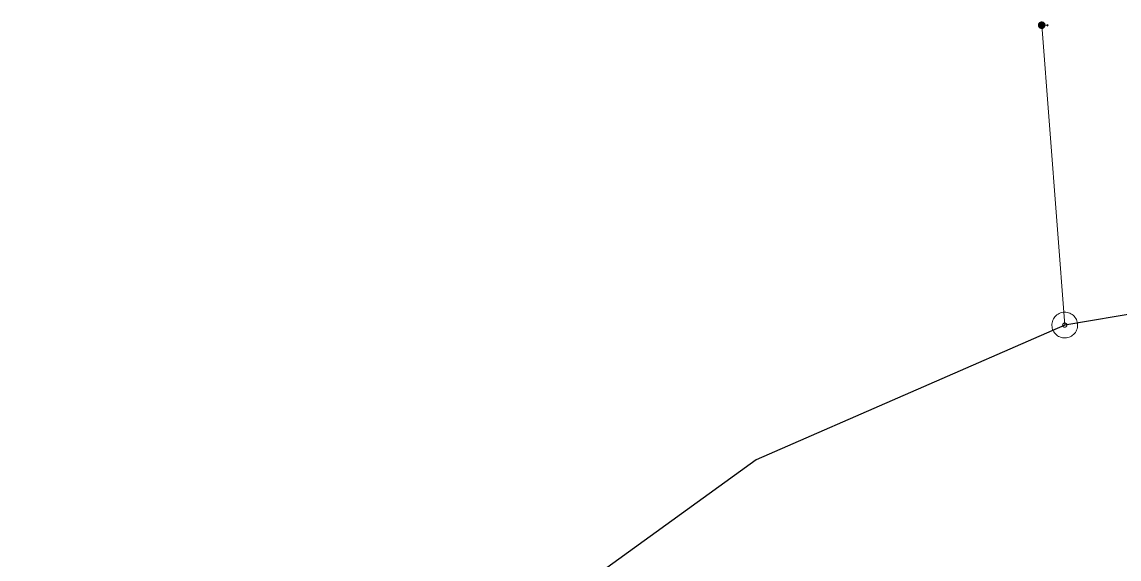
# Model space of a CAD drawing. Extents: x -687468 to -685917, y -974192 to -973456.
# Drawn here: x -686778.16 to -686735.55, y -973689.57 to -973668.72 of the extents above; entities that cross this region are included whole.
import ezdxf

# ---------------------------------------------------------------- set-up
doc = ezdxf.new("R2010")
doc.units = 0
doc.header["$LTSCALE"] = 0.27
for name, color, linetype, lineweight in [('14', 7, 'Continuous', 25), ('17', 7, 'Continuous', 25), ('47', 7, 'Continuous', 13), ('9', 7, 'Continuous', 13)]:
    doc.layers.add(name, color=color, linetype=linetype, lineweight=lineweight)

msp = doc.modelspace()

# ---------------------------------------------------------------- linework, layer by layer
at = {"layer": '14', "lineweight": 13}
msp.add_line((-686737.661, -973680.49), (-686738.557, -973668.85), dxfattribs=at)
at = {"layer": '17'}
msp.add_line((-686724.343, -973678.231), (-686737.661, -973680.49), dxfattribs=at)
msp.add_lwpolyline([(-686737.661, -973680.49), (-686749.647, -973685.721), (-686757.875, -973691.668), (-686763.192, -973697.859), (-686778.16, -973716.008)], dxfattribs=at)
at = {"layer": '47'}
for points in [[(-686737.596, -973680.985), (-686737.544, -973680.976), (-686737.494, -973680.961), (-686737.446, -973680.94), (-686737.4, -973680.916), (-686737.356, -973680.886), (-686737.317, -973680.852), (-686737.281, -973680.814), (-686737.249, -973680.772), (-686737.222, -973680.729), (-686737.199, -973680.681), (-686737.181, -973680.631), (-686737.17, -973680.581), (-686737.162, -973680.529), (-686737.161, -973680.477), (-686737.165, -973680.425), (-686737.174, -973680.373), (-686737.189, -973680.323), (-686737.21, -973680.274), (-686737.234, -973680.229), (-686737.264, -973680.185), (-686737.298, -973680.146), (-686737.336, -973680.109), (-686737.378, -973680.077), (-686737.422, -973680.05), (-686737.469, -973680.028), (-686737.519, -973680.01), (-686737.57, -973679.998), (-686737.621, -973679.991), (-686737.673, -973679.99), (-686737.725, -973679.994), (-686737.777, -973680.003), (-686737.827, -973680.018), (-686737.876, -973680.038), (-686737.921, -973680.063), (-686737.965, -973680.093), (-686738.005, -973680.126), (-686738.041, -973680.164), (-686738.073, -973680.206), (-686738.1, -973680.251), (-686738.122, -973680.298), (-686738.14, -973680.348), (-686738.153, -973680.398), (-686738.159, -973680.45), (-686738.16, -973680.502), (-686738.156, -973680.554), (-686738.147, -973680.606), (-686738.132, -973680.656), (-686738.112, -973680.704), (-686738.087, -973680.75), (-686738.057, -973680.794), (-686738.024, -973680.834), (-686737.986, -973680.869), (-686737.944, -973680.901), (-686737.9, -973680.928), (-686737.852, -973680.951), (-686737.802, -973680.969), (-686737.752, -973680.981), (-686737.7, -973680.988), (-686737.648, -973680.989)], [(-686737.65, -973680.571), (-686737.641, -973680.57), (-686737.633, -973680.567), (-686737.626, -973680.564), (-686737.618, -973680.56), (-686737.611, -973680.555), (-686737.604, -973680.549), (-686737.598, -973680.543), (-686737.593, -973680.536), (-686737.589, -973680.529), (-686737.585, -973680.521), (-686737.582, -973680.512), (-686737.58, -973680.504), (-686737.579, -973680.496), (-686737.578, -973680.488), (-686737.579, -973680.479), (-686737.58, -973680.47), (-686737.583, -973680.462), (-686737.586, -973680.455), (-686737.59, -973680.447), (-686737.595, -973680.44), (-686737.601, -973680.433), (-686737.607, -973680.427), (-686737.614, -973680.422), (-686737.622, -973680.417), (-686737.629, -973680.414), (-686737.638, -973680.411), (-686737.646, -973680.409), (-686737.654, -973680.408), (-686737.662, -973680.407), (-686737.671, -973680.408), (-686737.68, -973680.409), (-686737.688, -973680.412), (-686737.695, -973680.415), (-686737.703, -973680.419), (-686737.71, -973680.424), (-686737.717, -973680.429), (-686737.723, -973680.436), (-686737.728, -973680.443), (-686737.733, -973680.451), (-686737.736, -973680.458), (-686737.739, -973680.467), (-686737.741, -973680.475), (-686737.742, -973680.483), (-686737.743, -973680.491), (-686737.742, -973680.5), (-686737.741, -973680.509), (-686737.738, -973680.517), (-686737.735, -973680.524), (-686737.731, -973680.532), (-686737.726, -973680.539), (-686737.721, -973680.546), (-686737.714, -973680.552), (-686737.707, -973680.557), (-686737.7, -973680.561), (-686737.692, -973680.565), (-686737.683, -973680.568), (-686737.675, -973680.57), (-686737.667, -973680.571), (-686737.659, -973680.572)]]:
    msp.add_lwpolyline(points, close=True, dxfattribs=at)
at = {"layer": '9'}
msp.add_line((-686738.431, -973668.85), (-686738.305, -973668.85), dxfattribs=at)
for points in [[(-686738.557, -973668.976), (-686738.544, -973668.975), (-686738.531, -973668.973), (-686738.518, -973668.97), (-686738.506, -973668.965), (-686738.494, -973668.959), (-686738.483, -973668.952), (-686738.473, -973668.944), (-686738.463, -973668.934), (-686738.455, -973668.924), (-686738.448, -973668.913), (-686738.442, -973668.901), (-686738.437, -973668.889), (-686738.434, -973668.876), (-686738.432, -973668.863), (-686738.431, -973668.85), (-686738.431, -973668.837), (-686738.433, -973668.824), (-686738.436, -973668.811), (-686738.441, -973668.799), (-686738.447, -973668.787), (-686738.454, -973668.776), (-686738.462, -973668.766), (-686738.472, -973668.756), (-686738.482, -973668.748), (-686738.493, -973668.741), (-686738.505, -973668.735), (-686738.517, -973668.73), (-686738.53, -973668.727), (-686738.543, -973668.725), (-686738.556, -973668.723), (-686738.569, -973668.724), (-686738.582, -973668.726), (-686738.595, -973668.729), (-686738.607, -973668.734), (-686738.619, -973668.74), (-686738.63, -973668.747), (-686738.64, -973668.755), (-686738.65, -973668.765), (-686738.658, -973668.775), (-686738.665, -973668.786), (-686738.671, -973668.798), (-686738.676, -973668.81), (-686738.679, -973668.823), (-686738.681, -973668.836), (-686738.683, -973668.849), (-686738.682, -973668.862), (-686738.68, -973668.875), (-686738.677, -973668.888), (-686738.672, -973668.9), (-686738.666, -973668.912), (-686738.659, -973668.923), (-686738.651, -973668.933), (-686738.641, -973668.943), (-686738.631, -973668.951), (-686738.62, -973668.958), (-686738.608, -973668.964), (-686738.596, -973668.969), (-686738.583, -973668.972), (-686738.57, -973668.974)], [(-686738.557, -973668.956), (-686738.546, -973668.956), (-686738.535, -973668.954), (-686738.524, -973668.951), (-686738.514, -973668.947), (-686738.504, -973668.942), (-686738.495, -973668.936), (-686738.486, -973668.929), (-686738.478, -973668.921), (-686738.471, -973668.912), (-686738.465, -973668.903), (-686738.46, -973668.893), (-686738.456, -973668.883), (-686738.453, -973668.872), (-686738.451, -973668.861), (-686738.451, -973668.85), (-686738.45, -973668.839), (-686738.452, -973668.828), (-686738.455, -973668.817), (-686738.459, -973668.807), (-686738.464, -973668.797), (-686738.47, -973668.788), (-686738.477, -973668.779), (-686738.485, -973668.771), (-686738.494, -973668.764), (-686738.503, -973668.758), (-686738.513, -973668.753), (-686738.523, -973668.749), (-686738.534, -973668.746), (-686738.545, -973668.744), (-686738.556, -973668.744), (-686738.567, -973668.743), (-686738.578, -973668.745), (-686738.589, -973668.748), (-686738.599, -973668.752), (-686738.609, -973668.757), (-686738.618, -973668.763), (-686738.627, -973668.77), (-686738.635, -973668.778), (-686738.642, -973668.787), (-686738.648, -973668.796), (-686738.653, -973668.806), (-686738.657, -973668.816), (-686738.66, -973668.827), (-686738.662, -973668.838), (-686738.663, -973668.849), (-686738.663, -973668.86), (-686738.661, -973668.871), (-686738.658, -973668.882), (-686738.654, -973668.892), (-686738.649, -973668.902), (-686738.643, -973668.911), (-686738.636, -973668.92), (-686738.628, -973668.928), (-686738.619, -973668.935), (-686738.61, -973668.941), (-686738.6, -973668.946), (-686738.59, -973668.95), (-686738.579, -973668.953), (-686738.568, -973668.955)], [(-686738.557, -973668.937), (-686738.548, -973668.936), (-686738.539, -973668.935), (-686738.53, -973668.932), (-686738.522, -973668.929), (-686738.514, -973668.925), (-686738.506, -973668.92), (-686738.499, -973668.914), (-686738.493, -973668.908), (-686738.487, -973668.901), (-686738.482, -973668.893), (-686738.478, -973668.885), (-686738.475, -973668.877), (-686738.472, -973668.868), (-686738.471, -973668.859), (-686738.47, -973668.85), (-686738.47, -973668.841), (-686738.471, -973668.832), (-686738.474, -973668.823), (-686738.477, -973668.815), (-686738.481, -973668.807), (-686738.486, -973668.799), (-686738.492, -973668.792), (-686738.498, -973668.786), (-686738.505, -973668.78), (-686738.513, -973668.775), (-686738.521, -973668.771), (-686738.529, -973668.768), (-686738.538, -973668.765), (-686738.547, -973668.764), (-686738.556, -973668.762), (-686738.565, -973668.763), (-686738.574, -973668.764), (-686738.583, -973668.767), (-686738.591, -973668.77), (-686738.599, -973668.774), (-686738.607, -973668.779), (-686738.614, -973668.785), (-686738.62, -973668.791), (-686738.626, -973668.798), (-686738.631, -973668.806), (-686738.635, -973668.814), (-686738.638, -973668.822), (-686738.641, -973668.831), (-686738.642, -973668.84), (-686738.644, -973668.849), (-686738.643, -973668.858), (-686738.642, -973668.867), (-686738.639, -973668.876), (-686738.636, -973668.884), (-686738.632, -973668.892), (-686738.627, -973668.9), (-686738.621, -973668.907), (-686738.615, -973668.913), (-686738.608, -973668.919), (-686738.6, -973668.924), (-686738.592, -973668.928), (-686738.584, -973668.931), (-686738.575, -973668.934), (-686738.566, -973668.935)], [(-686738.557, -973668.917), (-686738.55, -973668.917), (-686738.543, -973668.915), (-686738.536, -973668.914), (-686738.53, -973668.911), (-686738.524, -973668.908), (-686738.518, -973668.904), (-686738.512, -973668.9), (-686738.507, -973668.895), (-686738.503, -973668.889), (-686738.499, -973668.883), (-686738.496, -973668.877), (-686738.493, -973668.871), (-686738.492, -973668.864), (-686738.49, -973668.857), (-686738.49, -973668.85), (-686738.489, -973668.843), (-686738.491, -973668.836), (-686738.492, -973668.829), (-686738.495, -973668.823), (-686738.498, -973668.816), (-686738.502, -973668.811), (-686738.506, -973668.805), (-686738.511, -973668.8), (-686738.517, -973668.796), (-686738.523, -973668.792), (-686738.529, -973668.789), (-686738.535, -973668.786), (-686738.542, -973668.784), (-686738.549, -973668.783), (-686738.556, -973668.782), (-686738.563, -973668.782), (-686738.57, -973668.783), (-686738.577, -973668.785), (-686738.583, -973668.788), (-686738.59, -973668.791), (-686738.595, -973668.795), (-686738.601, -973668.799), (-686738.606, -973668.804), (-686738.61, -973668.81), (-686738.614, -973668.815), (-686738.617, -973668.822), (-686738.62, -973668.828), (-686738.622, -973668.835), (-686738.623, -973668.842), (-686738.624, -973668.849), (-686738.624, -973668.856), (-686738.623, -973668.863), (-686738.621, -973668.87), (-686738.618, -973668.876), (-686738.615, -973668.882), (-686738.611, -973668.888), (-686738.607, -973668.894), (-686738.602, -973668.899), (-686738.596, -973668.903), (-686738.591, -973668.907), (-686738.584, -973668.91), (-686738.578, -973668.913), (-686738.571, -973668.914), (-686738.564, -973668.916)], [(-686738.557, -973668.897), (-686738.552, -973668.897), (-686738.547, -973668.896), (-686738.542, -973668.895), (-686738.538, -973668.893), (-686738.533, -973668.891), (-686738.529, -973668.888), (-686738.526, -973668.885), (-686738.522, -973668.881), (-686738.519, -973668.878), (-686738.516, -973668.874), (-686738.514, -973668.869), (-686738.512, -973668.865), (-686738.511, -973668.86), (-686738.51, -973668.855), (-686738.51, -973668.85), (-686738.509, -973668.845), (-686738.51, -973668.84), (-686738.511, -973668.835), (-686738.513, -973668.831), (-686738.515, -973668.826), (-686738.518, -973668.822), (-686738.521, -973668.818), (-686738.525, -973668.815), (-686738.528, -973668.812), (-686738.532, -973668.809), (-686738.537, -973668.807), (-686738.541, -973668.805), (-686738.546, -973668.804), (-686738.551, -973668.803), (-686738.556, -973668.803), (-686738.561, -973668.802), (-686738.566, -973668.803), (-686738.571, -973668.804), (-686738.575, -973668.806), (-686738.58, -973668.808), (-686738.584, -973668.811), (-686738.588, -973668.814), (-686738.591, -973668.817), (-686738.594, -973668.821), (-686738.597, -973668.825), (-686738.599, -973668.83), (-686738.601, -973668.834), (-686738.602, -973668.839), (-686738.603, -973668.844), (-686738.604, -973668.849), (-686738.604, -973668.854), (-686738.603, -973668.859), (-686738.602, -973668.864), (-686738.6, -973668.868), (-686738.598, -973668.873), (-686738.595, -973668.877), (-686738.592, -973668.88), (-686738.589, -973668.884), (-686738.585, -973668.887), (-686738.581, -973668.89), (-686738.576, -973668.892), (-686738.572, -973668.894), (-686738.567, -973668.895), (-686738.562, -973668.896)], [(-686738.557, -973668.877), (-686738.554, -973668.877), (-686738.551, -973668.877), (-686738.549, -973668.876), (-686738.546, -973668.875), (-686738.543, -973668.874), (-686738.541, -973668.872), (-686738.539, -973668.87), (-686738.537, -973668.868), (-686738.535, -973668.866), (-686738.533, -973668.864), (-686738.532, -973668.861), (-686738.531, -973668.858), (-686738.53, -973668.856), (-686738.53, -973668.853), (-686738.53, -973668.85), (-686738.529, -973668.847), (-686738.529, -973668.844), (-686738.53, -973668.841), (-686738.531, -973668.839), (-686738.532, -973668.836), (-686738.534, -973668.834), (-686738.536, -973668.831), (-686738.538, -973668.829), (-686738.54, -973668.828), (-686738.542, -973668.826), (-686738.545, -973668.825), (-686738.548, -973668.824), (-686738.55, -973668.823), (-686738.553, -973668.823), (-686738.556, -973668.821), (-686738.559, -973668.822), (-686738.562, -973668.822), (-686738.565, -973668.823), (-686738.567, -973668.824), (-686738.57, -973668.825), (-686738.572, -973668.827), (-686738.575, -973668.828), (-686738.577, -973668.83), (-686738.578, -973668.833), (-686738.58, -973668.835), (-686738.581, -973668.838), (-686738.582, -973668.84), (-686738.583, -973668.843), (-686738.583, -973668.846), (-686738.585, -973668.849), (-686738.584, -973668.852), (-686738.584, -973668.855), (-686738.583, -973668.857), (-686738.582, -973668.86), (-686738.581, -973668.863), (-686738.579, -973668.865), (-686738.578, -973668.867), (-686738.576, -973668.869), (-686738.573, -973668.871), (-686738.571, -973668.873), (-686738.568, -973668.874), (-686738.566, -973668.875), (-686738.563, -973668.876), (-686738.56, -973668.876)], [(-686738.557, -973668.858), (-686738.556, -973668.858), (-686738.555, -973668.858), (-686738.555, -973668.857), (-686738.554, -973668.857), (-686738.553, -973668.857), (-686738.552, -973668.856), (-686738.552, -973668.856), (-686738.551, -973668.855), (-686738.551, -973668.855), (-686738.55, -973668.854), (-686738.55, -973668.853), (-686738.55, -973668.852), (-686738.549, -973668.852), (-686738.549, -973668.851), (-686738.549, -973668.85), (-686738.549, -973668.849), (-686738.549, -973668.848), (-686738.549, -973668.848), (-686738.549, -973668.847), (-686738.549, -973668.846), (-686738.55, -973668.845), (-686738.55, -973668.845), (-686738.551, -973668.844), (-686738.551, -973668.844), (-686738.552, -973668.843), (-686738.553, -973668.843), (-686738.554, -973668.842), (-686738.554, -973668.842), (-686738.555, -973668.842), (-686738.556, -973668.842), (-686738.557, -973668.842), (-686738.558, -973668.842), (-686738.558, -973668.842), (-686738.559, -973668.842), (-686738.56, -973668.842), (-686738.561, -973668.843), (-686738.561, -973668.843), (-686738.562, -973668.844), (-686738.562, -973668.844), (-686738.563, -973668.845), (-686738.563, -973668.846), (-686738.565, -973668.847), (-686738.565, -973668.847), (-686738.565, -973668.848), (-686738.565, -973668.849), (-686738.565, -973668.85), (-686738.565, -973668.851), (-686738.565, -973668.851), (-686738.564, -973668.852), (-686738.564, -973668.853), (-686738.563, -973668.854), (-686738.563, -973668.854), (-686738.562, -973668.855), (-686738.562, -973668.855), (-686738.561, -973668.856), (-686738.56, -973668.856), (-686738.559, -973668.856), (-686738.559, -973668.857), (-686738.558, -973668.857)]]:
    msp.add_lwpolyline(points, close=True, dxfattribs=at)
msp.add_lwpolyline([(-686738.339, -973668.819), (-686738.305, -973668.85), (-686738.34, -973668.881)], dxfattribs=at)

doc.saveas('drawing.dxf')
